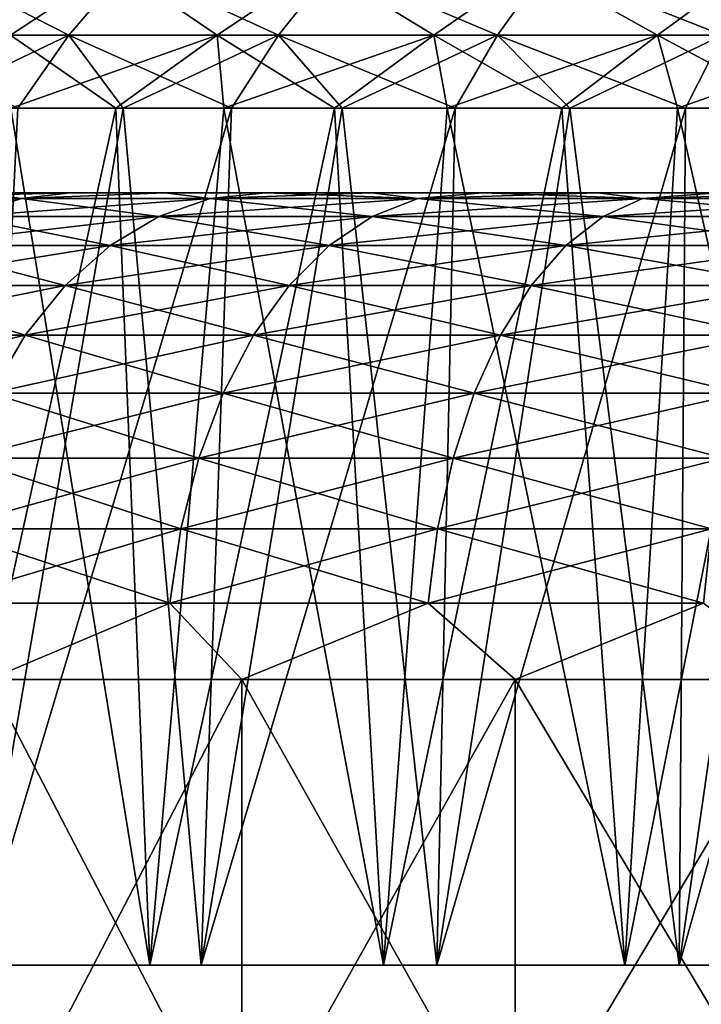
# Model space of a CAD drawing. Header units: millimetres. Extents: x -111 to 111, y -53 to 40.
# Tile 234 of 279: x 10.78 to 12.18, y 34.83 to 36.86. Entities that reach past the tile are written whole.
import ezdxf

# ---------------------------------------------------------------- set-up
doc = ezdxf.new("R2010")
doc.units = ezdxf.units.MM
doc.header["$LTSCALE"] = 52.148148
for name, color, linetype in [('205', 7, 'CONTINUOUS'), ('206', 7, 'CONTINUOUS'), ('207', 7, 'CONTINUOUS'), ('208', 7, 'CONTINUOUS'), ('209', 7, 'CONTINUOUS'), ('89', 7, 'CONTINUOUS'), ('90', 7, 'CONTINUOUS'), ('91', 7, 'CONTINUOUS'), ('92', 7, 'CONTINUOUS')]:
    doc.layers.add(name, color=color, linetype=linetype)

msp = doc.modelspace()

# ---------------------------------------------------------------- linework, layer by layer
at = {"layer": '205', "color": 7, "linetype": 'CONTINUOUS'}
for points in [[(10.7176, 35.5, -4.7561), (11.2382, 35.5, -5.1777), (10.7176, 34.5, -4.7561), (10.7176, 35.5, -4.7561)], [(10.7176, 34.5, -4.7561), (11.2382, 35.5, -5.1777), (11.2382, 34.5, -5.1777), (10.7176, 34.5, -4.7561)], [(11.2382, 35.5, -5.1777), (11.8, 35.5, -5.5426), (11.2382, 34.5, -5.1777), (11.2382, 35.5, -5.1777)], [(11.2382, 34.5, -5.1777), (11.8, 35.5, -5.5426), (11.8, 34.5, -5.5426), (11.2382, 34.5, -5.1777)], [(11.8, 35.5, -5.5426), (12.3969, 35.5, -5.8467), (11.8, 34.5, -5.5426), (11.8, 35.5, -5.5426)], [(11.8, 34.5, -5.5426), (12.3969, 35.5, -5.8467), (12.3969, 34.5, -5.8467), (11.8, 34.5, -5.5426)]]:
    msp.add_3dface(points, dxfattribs=at)
at = {"layer": '206', "color": 7, "linetype": 'CONTINUOUS'}
for points in [[(9.6079, 36.5, -0.2926), (9.6, 36.5), (20.3921, 36.5, -0.2926), (9.6079, 36.5, -0.2926)], [(9.6, 36.5), (20.4, 36.5), (20.3921, 36.5, -0.2926), (9.6, 36.5)], [(9.6079, 36.5, 0.2926), (20.4, 36.5), (9.6, 36.5), (9.6079, 36.5, 0.2926)], [(9.6316, 36.5, 0.5837), (20.3921, 36.5, 0.2926), (9.6079, 36.5, 0.2926), (9.6316, 36.5, 0.5837)], [(9.6316, 36.5, -0.5837), (9.6079, 36.5, -0.2926), (20.3684, 36.5, -0.5837), (9.6316, 36.5, -0.5837)], [(20.3684, 36.5, -0.5837), (9.6079, 36.5, -0.2926), (20.3921, 36.5, -0.2926), (20.3684, 36.5, -0.5837)], [(20.3921, 36.5, 0.2926), (20.4, 36.5), (9.6079, 36.5, 0.2926), (20.3921, 36.5, 0.2926)], [(20.3684, 36.5, 0.5837), (20.3921, 36.5, 0.2926), (9.6316, 36.5, 0.5837), (20.3684, 36.5, 0.5837)], [(9.6711, 36.5, 0.8736), (20.3684, 36.5, 0.5837), (9.6316, 36.5, 0.5837), (9.6711, 36.5, 0.8736)], [(20.3289, 36.5, -0.8736), (9.6316, 36.5, -0.5837), (20.3684, 36.5, -0.5837), (20.3289, 36.5, -0.8736)], [(9.6711, 36.5, -0.8736), (9.6316, 36.5, -0.5837), (20.3289, 36.5, -0.8736), (9.6711, 36.5, -0.8736)], [(20.3289, 36.5, 0.8736), (20.3684, 36.5, 0.5837), (9.6711, 36.5, 0.8736), (20.3289, 36.5, 0.8736)], [(9.7262, 36.5, 1.1608), (20.3289, 36.5, 0.8736), (9.6711, 36.5, 0.8736), (9.7262, 36.5, 1.1608)], [(9.7262, 36.5, -1.1608), (9.6711, 36.5, -0.8736), (20.2738, 36.5, -1.1608), (9.7262, 36.5, -1.1608)], [(20.2738, 36.5, -1.1608), (9.6711, 36.5, -0.8736), (20.3289, 36.5, -0.8736), (20.2738, 36.5, -1.1608)], [(20.2738, 36.5, 1.1608), (20.3289, 36.5, 0.8736), (9.7262, 36.5, 1.1608), (20.2738, 36.5, 1.1608)], [(9.7969, 36.5, 1.4448), (20.2738, 36.5, 1.1608), (9.7262, 36.5, 1.1608), (9.7969, 36.5, 1.4448)], [(9.7969, 36.5, -1.4448), (9.7262, 36.5, -1.1608), (20.2031, 36.5, -1.4448), (9.7969, 36.5, -1.4448)], [(20.2031, 36.5, -1.4448), (9.7262, 36.5, -1.1608), (20.2738, 36.5, -1.1608), (20.2031, 36.5, -1.4448)], [(20.2031, 36.5, 1.4448), (20.2738, 36.5, 1.1608), (9.7969, 36.5, 1.4448), (20.2031, 36.5, 1.4448)], [(9.8827, 36.5, 1.7243), (20.2031, 36.5, 1.4448), (9.7969, 36.5, 1.4448), (9.8827, 36.5, 1.7243)], [(20.1173, 36.5, -1.7243), (9.7969, 36.5, -1.4448), (20.2031, 36.5, -1.4448), (20.1173, 36.5, -1.7243)], [(9.8827, 36.5, -1.7243), (9.7969, 36.5, -1.4448), (20.1173, 36.5, -1.7243), (9.8827, 36.5, -1.7243)], [(9.9837, 36.5, 1.999), (20.1173, 36.5, 1.7243), (9.8827, 36.5, 1.7243), (9.9837, 36.5, 1.999)], [(20.1173, 36.5, 1.7243), (20.2031, 36.5, 1.4448), (9.8827, 36.5, 1.7243), (20.1173, 36.5, 1.7243)], [(9.9837, 36.5, -1.999), (9.8827, 36.5, -1.7243), (20.0163, 36.5, -1.999), (9.9837, 36.5, -1.999)], [(20.0163, 36.5, -1.999), (9.8827, 36.5, -1.7243), (20.1173, 36.5, -1.7243), (20.0163, 36.5, -1.999)], [(19.9008, 36.5, -2.2676), (9.9837, 36.5, -1.999), (20.0163, 36.5, -1.999), (19.9008, 36.5, -2.2676)], [(10.0992, 36.5, 2.2676), (20.0163, 36.5, 1.999), (9.9837, 36.5, 1.999), (10.0992, 36.5, 2.2676)], [(20.0163, 36.5, 1.999), (20.1173, 36.5, 1.7243), (9.9837, 36.5, 1.999), (20.0163, 36.5, 1.999)], [(10.0992, 36.5, -2.2676), (9.9837, 36.5, -1.999), (19.9008, 36.5, -2.2676), (10.0992, 36.5, -2.2676)], [(10.2293, 36.5, -2.5298), (10.0992, 36.5, -2.2676), (19.7707, 36.5, -2.5298), (10.2293, 36.5, -2.5298)], [(10.2293, 36.5, 2.5298), (19.9008, 36.5, 2.2676), (10.0992, 36.5, 2.2676), (10.2293, 36.5, 2.5298)], [(19.9008, 36.5, 2.2676), (20.0163, 36.5, 1.999), (10.0992, 36.5, 2.2676), (19.9008, 36.5, 2.2676)], [(19.7707, 36.5, -2.5298), (10.0992, 36.5, -2.2676), (19.9008, 36.5, -2.2676), (19.7707, 36.5, -2.5298)], [(10.3732, 36.5, 2.7843), (19.7707, 36.5, 2.5298), (10.2293, 36.5, 2.5298), (10.3732, 36.5, 2.7843)], [(19.7707, 36.5, 2.5298), (19.9008, 36.5, 2.2676), (10.2293, 36.5, 2.5298), (19.7707, 36.5, 2.5298)], [(10.3732, 36.5, -2.7843), (10.2293, 36.5, -2.5298), (19.6268, 36.5, -2.7843), (10.3732, 36.5, -2.7843)], [(19.6268, 36.5, -2.7843), (10.2293, 36.5, -2.5298), (19.7707, 36.5, -2.5298), (19.6268, 36.5, -2.7843)], [(19.4692, 36.5, -3.0309), (10.3732, 36.5, -2.7843), (19.6268, 36.5, -2.7843), (19.4692, 36.5, -3.0309)], [(19.6268, 36.5, 2.7843), (19.7707, 36.5, 2.5298), (10.3732, 36.5, 2.7843), (19.6268, 36.5, 2.7843)], [(10.5308, 36.5, 3.0309), (19.6268, 36.5, 2.7843), (10.3732, 36.5, 2.7843), (10.5308, 36.5, 3.0309)], [(10.5308, 36.5, -3.0309), (10.3732, 36.5, -2.7843), (19.4692, 36.5, -3.0309), (10.5308, 36.5, -3.0309)], [(10.7014, 36.5, -3.2683), (10.5308, 36.5, -3.0309), (19.2986, 36.5, -3.2683), (10.7014, 36.5, -3.2683)], [(19.2986, 36.5, -3.2683), (10.5308, 36.5, -3.0309), (19.4692, 36.5, -3.0309), (19.2986, 36.5, -3.2683)], [(19.4692, 36.5, 3.0309), (19.6268, 36.5, 2.7843), (10.5308, 36.5, 3.0309), (19.4692, 36.5, 3.0309)], [(10.7014, 36.5, 3.2683), (19.4692, 36.5, 3.0309), (10.5308, 36.5, 3.0309), (10.7014, 36.5, 3.2683)], [(19.1152, 36.5, -3.4964), (10.7014, 36.5, -3.2683), (19.2986, 36.5, -3.2683), (19.1152, 36.5, -3.4964)], [(10.8848, 36.5, -3.4964), (10.7014, 36.5, -3.2683), (19.1152, 36.5, -3.4964), (10.8848, 36.5, -3.4964)], [(10.8848, 36.5, 3.4964), (19.2986, 36.5, 3.2683), (10.7014, 36.5, 3.2683), (10.8848, 36.5, 3.4964)], [(19.2986, 36.5, 3.2683), (19.4692, 36.5, 3.0309), (10.7014, 36.5, 3.2683), (19.2986, 36.5, 3.2683)], [(11.08, 36.5, -3.7139), (10.8848, 36.5, -3.4964), (18.92, 36.5, -3.7139), (11.08, 36.5, -3.7139)], [(18.92, 36.5, -3.7139), (10.8848, 36.5, -3.4964), (19.1152, 36.5, -3.4964), (18.92, 36.5, -3.7139)], [(11.08, 36.5, 3.7139), (19.1152, 36.5, 3.4964), (10.8848, 36.5, 3.4964), (11.08, 36.5, 3.7139)], [(19.1152, 36.5, 3.4964), (19.2986, 36.5, 3.2683), (10.8848, 36.5, 3.4964), (19.1152, 36.5, 3.4964)], [(11.2869, 36.5, 3.9208), (18.92, 36.5, 3.7139), (11.08, 36.5, 3.7139), (11.2869, 36.5, 3.9208)], [(11.2869, 36.5, -3.9208), (11.08, 36.5, -3.7139), (18.7131, 36.5, -3.9208), (11.2869, 36.5, -3.9208)], [(18.92, 36.5, 3.7139), (19.1152, 36.5, 3.4964), (11.08, 36.5, 3.7139), (18.92, 36.5, 3.7139)], [(18.7131, 36.5, -3.9208), (11.08, 36.5, -3.7139), (18.92, 36.5, -3.7139), (18.7131, 36.5, -3.9208)], [(11.5045, 36.5, 4.116), (18.7131, 36.5, 3.9208), (11.2869, 36.5, 3.9208), (11.5045, 36.5, 4.116)], [(18.7131, 36.5, 3.9208), (18.92, 36.5, 3.7139), (11.2869, 36.5, 3.9208), (18.7131, 36.5, 3.9208)], [(11.5045, 36.5, -4.116), (11.2869, 36.5, -3.9208), (18.4955, 36.5, -4.116), (11.5045, 36.5, -4.116)], [(18.4955, 36.5, -4.116), (11.2869, 36.5, -3.9208), (18.7131, 36.5, -3.9208), (18.4955, 36.5, -4.116)], [(18.4955, 36.5, 4.116), (18.7131, 36.5, 3.9208), (11.5045, 36.5, 4.116), (18.4955, 36.5, 4.116)], [(11.7326, 36.5, 4.2993), (18.4955, 36.5, 4.116), (11.5045, 36.5, 4.116), (11.7326, 36.5, 4.2993)], [(18.2674, 36.5, -4.2993), (11.5045, 36.5, -4.116), (18.4955, 36.5, -4.116), (18.2674, 36.5, -4.2993)], [(11.7326, 36.5, -4.2993), (11.5045, 36.5, -4.116), (18.2674, 36.5, -4.2993), (11.7326, 36.5, -4.2993)], [(18.2674, 36.5, 4.2993), (18.4955, 36.5, 4.116), (11.7326, 36.5, 4.2993), (18.2674, 36.5, 4.2993)], [(11.9699, 36.5, -4.4697), (11.7326, 36.5, -4.2993), (18.0301, 36.5, -4.4697), (11.9699, 36.5, -4.4697)], [(18.0301, 36.5, -4.4697), (11.7326, 36.5, -4.2993), (18.2674, 36.5, -4.2993), (18.0301, 36.5, -4.4697)], [(11.9699, 36.5, 4.4697), (18.2674, 36.5, 4.2993), (11.7326, 36.5, 4.2993), (11.9699, 36.5, 4.4697)], [(18.0301, 36.5, 4.4697), (18.2674, 36.5, 4.2993), (11.9699, 36.5, 4.4697), (18.0301, 36.5, 4.4697)], [(12.2165, 36.5, -4.6273), (11.9699, 36.5, -4.4697), (17.7835, 36.5, -4.6273), (12.2165, 36.5, -4.6273)], [(17.7835, 36.5, -4.6273), (11.9699, 36.5, -4.4697), (18.0301, 36.5, -4.4697), (17.7835, 36.5, -4.6273)], [(12.2165, 36.5, 4.6273), (18.0301, 36.5, 4.4697), (11.9699, 36.5, 4.4697), (12.2165, 36.5, 4.6273)]]:
    msp.add_3dface(points, dxfattribs=at)
at = {"layer": '207', "color": 7, "linetype": 'CONTINUOUS'}
for points in [[(11.2382, 35.5, 5.1777), (10.7176, 35.5, 4.7561), (11.2382, 34.5, 5.1777), (11.2382, 35.5, 5.1777)], [(11.2382, 34.5, 5.1777), (10.7176, 35.5, 4.7561), (10.7176, 34.5, 4.7561), (11.2382, 34.5, 5.1777)], [(11.8, 34.5, 5.5426), (11.2382, 35.5, 5.1777), (11.2382, 34.5, 5.1777), (11.8, 34.5, 5.5426)], [(11.8, 35.5, 5.5426), (11.2382, 35.5, 5.1777), (11.8, 34.5, 5.5426), (11.8, 35.5, 5.5426)], [(12.3969, 34.5, 5.8467), (11.8, 35.5, 5.5426), (11.8, 34.5, 5.5426), (12.3969, 34.5, 5.8467)], [(12.3969, 35.5, 5.8467), (11.8, 35.5, 5.5426), (12.3969, 34.5, 5.8467), (12.3969, 35.5, 5.8467)]]:
    msp.add_3dface(points, dxfattribs=at)
at = {"layer": '208', "color": 7, "linetype": 'CONTINUOUS'}
for points in [[(10.785, 36.4879, 3.6185), (10.7014, 36.5, 3.2683), (10.4405, 36.4879, 3.1735), (10.785, 36.4879, 3.6185)], [(10.8848, 36.5, 3.4964), (10.7014, 36.5, 3.2683), (10.785, 36.4879, 3.6185), (10.8848, 36.5, 3.4964)], [(11.08, 36.5, 3.7139), (10.8848, 36.5, 3.4964), (10.785, 36.4879, 3.6185), (11.08, 36.5, 3.7139)], [(11.1727, 36.4879, 4.0264), (11.08, 36.5, 3.7139), (10.785, 36.4879, 3.6185), (11.1727, 36.4879, 4.0264)], [(11.2869, 36.5, 3.9208), (11.08, 36.5, 3.7139), (11.1727, 36.4879, 4.0264), (11.2869, 36.5, 3.9208)], [(11.5996, 36.4879, 4.3929), (11.2869, 36.5, 3.9208), (11.1727, 36.4879, 4.0264), (11.5996, 36.4879, 4.3929)], [(11.5045, 36.5, 4.116), (11.2869, 36.5, 3.9208), (11.5996, 36.4879, 4.3929), (11.5045, 36.5, 4.116)], [(11.7326, 36.5, 4.2993), (11.5045, 36.5, 4.116), (11.5996, 36.4879, 4.3929), (11.7326, 36.5, 4.2993)], [(12.0615, 36.4879, 4.7144), (11.7326, 36.5, 4.2993), (11.5996, 36.4879, 4.3929), (12.0615, 36.4879, 4.7144)], [(11.9699, 36.5, 4.4697), (11.7326, 36.5, 4.2993), (12.0615, 36.4879, 4.7144), (11.9699, 36.5, 4.4697)], [(12.2165, 36.5, 4.6273), (11.9699, 36.5, 4.4697), (12.0615, 36.4879, 4.7144), (12.2165, 36.5, 4.6273)], [(12.5535, 36.4879, 4.9875), (12.2165, 36.5, 4.6273), (12.0615, 36.4879, 4.7144), (12.5535, 36.4879, 4.9875)], [(10.785, 36.4879, 3.6185), (10.4405, 36.4879, 3.1735), (10.669, 36.4514, 3.718), (10.785, 36.4879, 3.6185)], [(11.0674, 36.4514, 4.1371), (10.785, 36.4879, 3.6185), (10.669, 36.4514, 3.718), (11.0674, 36.4514, 4.1371)], [(11.1727, 36.4879, 4.0264), (10.785, 36.4879, 3.6185), (11.0674, 36.4514, 4.1371), (11.1727, 36.4879, 4.0264)], [(11.5061, 36.4514, 4.5137), (11.1727, 36.4879, 4.0264), (11.0674, 36.4514, 4.1371), (11.5061, 36.4514, 4.5137)], [(11.5996, 36.4879, 4.3929), (11.1727, 36.4879, 4.0264), (11.5061, 36.4514, 4.5137), (11.5996, 36.4879, 4.3929)], [(11.9807, 36.4514, 4.844), (11.5996, 36.4879, 4.3929), (11.5061, 36.4514, 4.5137), (11.9807, 36.4514, 4.844)], [(12.0615, 36.4879, 4.7144), (11.5996, 36.4879, 4.3929), (11.9807, 36.4514, 4.844), (12.0615, 36.4879, 4.7144)], [(12.4862, 36.4514, 5.1246), (12.0615, 36.4879, 4.7144), (11.9807, 36.4514, 4.844), (12.4862, 36.4514, 5.1246)], [(12.5535, 36.4879, 4.9875), (12.0615, 36.4879, 4.7144), (12.4862, 36.4514, 5.1246), (12.5535, 36.4879, 4.9875)], [(10.9674, 36.3914, 4.2423), (10.669, 36.4514, 3.718), (10.5589, 36.3914, 3.8126), (10.9674, 36.3914, 4.2423)], [(11.0674, 36.4514, 4.1371), (10.669, 36.4514, 3.718), (10.9674, 36.3914, 4.2423), (11.0674, 36.4514, 4.1371)], [(11.4173, 36.3914, 4.6285), (11.0674, 36.4514, 4.1371), (10.9674, 36.3914, 4.2423), (11.4173, 36.3914, 4.6285)], [(11.5061, 36.4514, 4.5137), (11.0674, 36.4514, 4.1371), (11.4173, 36.3914, 4.6285), (11.5061, 36.4514, 4.5137)], [(11.9039, 36.3914, 4.9672), (11.5061, 36.4514, 4.5137), (11.4173, 36.3914, 4.6285), (11.9039, 36.3914, 4.9672)], [(11.9807, 36.4514, 4.844), (11.5061, 36.4514, 4.5137), (11.9039, 36.3914, 4.9672), (11.9807, 36.4514, 4.844)], [(12.4223, 36.3914, 5.255), (11.9807, 36.4514, 4.844), (11.9039, 36.3914, 4.9672), (12.4223, 36.3914, 5.255)], [(12.4862, 36.4514, 5.1246), (11.9807, 36.4514, 4.844), (12.4223, 36.3914, 5.255), (12.4862, 36.4514, 5.1246)], [(10.8751, 36.3095, 4.3394), (10.5589, 36.3914, 3.8126), (10.4572, 36.3095, 3.8999), (10.8751, 36.3095, 4.3394)], [(10.9674, 36.3914, 4.2423), (10.5589, 36.3914, 3.8126), (10.8751, 36.3095, 4.3394), (10.9674, 36.3914, 4.2423)], [(11.3352, 36.3095, 4.7345), (10.9674, 36.3914, 4.2423), (10.8751, 36.3095, 4.3394), (11.3352, 36.3095, 4.7345)], [(11.4173, 36.3914, 4.6285), (10.9674, 36.3914, 4.2423), (11.3352, 36.3095, 4.7345), (11.4173, 36.3914, 4.6285)], [(11.833, 36.3095, 5.081), (11.4173, 36.3914, 4.6285), (11.3352, 36.3095, 4.7345), (11.833, 36.3095, 5.081)], [(11.9039, 36.3914, 4.9672), (11.4173, 36.3914, 4.6285), (11.833, 36.3095, 5.081), (11.9039, 36.3914, 4.9672)], [(12.3633, 36.3095, 5.3753), (11.9039, 36.3914, 4.9672), (11.833, 36.3095, 5.081), (12.3633, 36.3095, 5.3753)], [(12.4223, 36.3914, 5.255), (11.9039, 36.3914, 4.9672), (12.3633, 36.3095, 5.3753), (12.4223, 36.3914, 5.255)], [(10.7927, 36.2076, 4.4261), (10.4572, 36.3095, 3.8999), (10.3665, 36.2076, 3.9777), (10.7927, 36.2076, 4.4261)], [(10.8751, 36.3095, 4.3394), (10.4572, 36.3095, 3.8999), (10.7927, 36.2076, 4.4261), (10.8751, 36.3095, 4.3394)], [(11.2621, 36.2076, 4.829), (10.8751, 36.3095, 4.3394), (10.7927, 36.2076, 4.4261), (11.2621, 36.2076, 4.829)], [(11.3352, 36.3095, 4.7345), (10.8751, 36.3095, 4.3394), (11.2621, 36.2076, 4.829), (11.3352, 36.3095, 4.7345)], [(11.7698, 36.2076, 5.1824), (11.3352, 36.3095, 4.7345), (11.2621, 36.2076, 4.829), (11.7698, 36.2076, 5.1824)], [(11.833, 36.3095, 5.081), (11.3352, 36.3095, 4.7345), (11.7698, 36.2076, 5.1824), (11.833, 36.3095, 5.081)], [(12.3107, 36.2076, 5.4826), (11.833, 36.3095, 5.081), (11.7698, 36.2076, 5.1824), (12.3107, 36.2076, 5.4826)], [(12.3633, 36.3095, 5.3753), (11.833, 36.3095, 5.081), (12.3107, 36.2076, 5.4826), (12.3633, 36.3095, 5.3753)], [(10.7927, 36.2076, 4.4261), (10.3665, 36.2076, 3.9777), (10.7224, 36.0882, 4.5), (10.7927, 36.2076, 4.4261)], [(11.1996, 36.0882, 4.9097), (10.7927, 36.2076, 4.4261), (10.7224, 36.0882, 4.5), (11.1996, 36.0882, 4.9097)], [(11.2621, 36.2076, 4.829), (10.7927, 36.2076, 4.4261), (11.1996, 36.0882, 4.9097), (11.2621, 36.2076, 4.829)], [(11.7158, 36.0882, 5.269), (11.2621, 36.2076, 4.829), (11.1996, 36.0882, 4.9097), (11.7158, 36.0882, 5.269)], [(11.7698, 36.2076, 5.1824), (11.2621, 36.2076, 4.829), (11.7158, 36.0882, 5.269), (11.7698, 36.2076, 5.1824)], [(12.2657, 36.0882, 5.5742), (11.7698, 36.2076, 5.1824), (11.7158, 36.0882, 5.269), (12.2657, 36.0882, 5.5742)], [(12.3107, 36.2076, 5.4826), (11.7698, 36.2076, 5.1824), (12.2657, 36.0882, 5.5742), (12.3107, 36.2076, 5.4826)], [(11.1493, 35.9543, 4.9747), (10.7224, 36.0882, 4.5), (10.6658, 35.9543, 4.5596), (11.1493, 35.9543, 4.9747)], [(11.1996, 36.0882, 4.9097), (10.7224, 36.0882, 4.5), (11.1493, 35.9543, 4.9747), (11.1996, 36.0882, 4.9097)], [(11.6724, 35.9543, 5.3387), (11.1996, 36.0882, 4.9097), (11.1493, 35.9543, 4.9747), (11.6724, 35.9543, 5.3387)], [(11.7158, 36.0882, 5.269), (11.1996, 36.0882, 4.9097), (11.6724, 35.9543, 5.3387), (11.7158, 36.0882, 5.269)], [(12.2295, 35.9543, 5.648), (11.7158, 36.0882, 5.269), (11.6724, 35.9543, 5.3387), (12.2295, 35.9543, 5.648)], [(12.2657, 36.0882, 5.5742), (11.7158, 36.0882, 5.269), (12.2295, 35.9543, 5.648), (12.2657, 36.0882, 5.5742)], [(11.1125, 35.8092, 5.0222), (10.6658, 35.9543, 4.5596), (10.6244, 35.8092, 4.6032), (11.1125, 35.8092, 5.0222)], [(11.1493, 35.9543, 4.9747), (10.6658, 35.9543, 4.5596), (11.1125, 35.8092, 5.0222), (11.1493, 35.9543, 4.9747)], [(11.6405, 35.8092, 5.3897), (11.1493, 35.9543, 4.9747), (11.1125, 35.8092, 5.0222), (11.6405, 35.8092, 5.3897)], [(11.6724, 35.9543, 5.3387), (11.1493, 35.9543, 4.9747), (11.6405, 35.8092, 5.3897), (11.6724, 35.9543, 5.3387)], [(12.2031, 35.8092, 5.702), (11.6724, 35.9543, 5.3387), (11.6405, 35.8092, 5.3897), (12.2031, 35.8092, 5.702)], [(12.2295, 35.9543, 5.648), (11.6724, 35.9543, 5.3387), (12.2031, 35.8092, 5.702), (12.2295, 35.9543, 5.648)], [(11.0901, 35.6564, 5.0512), (10.6244, 35.8092, 4.6032), (10.5991, 35.6564, 4.6298), (11.0901, 35.6564, 5.0512)], [(11.1125, 35.8092, 5.0222), (10.6244, 35.8092, 4.6032), (11.0901, 35.6564, 5.0512), (11.1125, 35.8092, 5.0222)], [(11.6211, 35.6564, 5.4209), (11.1125, 35.8092, 5.0222), (11.0901, 35.6564, 5.0512), (11.6211, 35.6564, 5.4209)], [(11.6405, 35.8092, 5.3897), (11.1125, 35.8092, 5.0222), (11.6211, 35.6564, 5.4209), (11.6405, 35.8092, 5.3897)], [(12.1869, 35.6564, 5.7349), (11.6405, 35.8092, 5.3897), (11.6211, 35.6564, 5.4209), (12.1869, 35.6564, 5.7349)], [(12.2031, 35.8092, 5.702), (11.6405, 35.8092, 5.3897), (12.1869, 35.6564, 5.7349), (12.2031, 35.8092, 5.702)], [(10.7176, 35.5, 4.7561), (11.0901, 35.6564, 5.0512), (10.5991, 35.6564, 4.6298), (10.7176, 35.5, 4.7561)], [(10.7176, 35.5, 4.7561), (11.2382, 35.5, 5.1777), (11.0901, 35.6564, 5.0512), (10.7176, 35.5, 4.7561)], [(11.2382, 35.5, 5.1777), (11.6211, 35.6564, 5.4209), (11.0901, 35.6564, 5.0512), (11.2382, 35.5, 5.1777)], [(11.2382, 35.5, 5.1777), (11.8, 35.5, 5.5426), (11.6211, 35.6564, 5.4209), (11.2382, 35.5, 5.1777)], [(11.8, 35.5, 5.5426), (12.1869, 35.6564, 5.7349), (11.6211, 35.6564, 5.4209), (11.8, 35.5, 5.5426)], [(11.8, 35.5, 5.5426), (12.3969, 35.5, 5.8467), (12.1869, 35.6564, 5.7349), (11.8, 35.5, 5.5426)]]:
    msp.add_3dface(points, dxfattribs=at)
at = {"layer": '209', "color": 7, "linetype": 'CONTINUOUS'}
for points in [[(10.4405, 36.4879, -3.1735), (10.8848, 36.5, -3.4964), (10.785, 36.4879, -3.6185), (10.4405, 36.4879, -3.1735)], [(10.7014, 36.5, -3.2683), (10.8848, 36.5, -3.4964), (10.4405, 36.4879, -3.1735), (10.7014, 36.5, -3.2683)], [(10.785, 36.4879, -3.6185), (11.08, 36.5, -3.7139), (11.1727, 36.4879, -4.0264), (10.785, 36.4879, -3.6185)], [(10.8848, 36.5, -3.4964), (11.08, 36.5, -3.7139), (10.785, 36.4879, -3.6185), (10.8848, 36.5, -3.4964)], [(11.08, 36.5, -3.7139), (11.2869, 36.5, -3.9208), (11.1727, 36.4879, -4.0264), (11.08, 36.5, -3.7139)], [(11.2869, 36.5, -3.9208), (11.5045, 36.5, -4.116), (11.1727, 36.4879, -4.0264), (11.2869, 36.5, -3.9208)], [(11.1727, 36.4879, -4.0264), (11.5045, 36.5, -4.116), (11.5996, 36.4879, -4.3929), (11.1727, 36.4879, -4.0264)], [(11.5045, 36.5, -4.116), (11.7326, 36.5, -4.2993), (11.5996, 36.4879, -4.3929), (11.5045, 36.5, -4.116)], [(11.7326, 36.5, -4.2993), (11.9699, 36.5, -4.4697), (11.5996, 36.4879, -4.3929), (11.7326, 36.5, -4.2993)], [(11.5996, 36.4879, -4.3929), (11.9699, 36.5, -4.4697), (12.0615, 36.4879, -4.7144), (11.5996, 36.4879, -4.3929)], [(11.9699, 36.5, -4.4697), (12.2165, 36.5, -4.6273), (12.0615, 36.4879, -4.7144), (11.9699, 36.5, -4.4697)], [(12.2165, 36.5, -4.6273), (12.4709, 36.5, -4.7711), (12.0615, 36.4879, -4.7144), (12.2165, 36.5, -4.6273)], [(12.0615, 36.4879, -4.7144), (12.4709, 36.5, -4.7711), (12.5535, 36.4879, -4.9875), (12.0615, 36.4879, -4.7144)], [(10.3151, 36.4514, -3.2608), (10.785, 36.4879, -3.6185), (10.669, 36.4514, -3.718), (10.3151, 36.4514, -3.2608)], [(10.4405, 36.4879, -3.1735), (10.785, 36.4879, -3.6185), (10.3151, 36.4514, -3.2608), (10.4405, 36.4879, -3.1735)], [(10.785, 36.4879, -3.6185), (11.1727, 36.4879, -4.0264), (10.669, 36.4514, -3.718), (10.785, 36.4879, -3.6185)], [(10.669, 36.4514, -3.718), (11.1727, 36.4879, -4.0264), (11.0674, 36.4514, -4.1371), (10.669, 36.4514, -3.718)], [(11.1727, 36.4879, -4.0264), (11.5996, 36.4879, -4.3929), (11.0674, 36.4514, -4.1371), (11.1727, 36.4879, -4.0264)], [(11.0674, 36.4514, -4.1371), (11.5996, 36.4879, -4.3929), (11.5061, 36.4514, -4.5137), (11.0674, 36.4514, -4.1371)], [(11.5996, 36.4879, -4.3929), (12.0615, 36.4879, -4.7144), (11.5061, 36.4514, -4.5137), (11.5996, 36.4879, -4.3929)], [(11.5061, 36.4514, -4.5137), (12.0615, 36.4879, -4.7144), (11.9807, 36.4514, -4.844), (11.5061, 36.4514, -4.5137)], [(12.0615, 36.4879, -4.7144), (12.5535, 36.4879, -4.9875), (11.9807, 36.4514, -4.844), (12.0615, 36.4879, -4.7144)], [(11.9807, 36.4514, -4.844), (12.5535, 36.4879, -4.9875), (12.4862, 36.4514, -5.1246), (11.9807, 36.4514, -4.844)], [(10.5589, 36.3914, -3.8126), (11.0674, 36.4514, -4.1371), (10.9674, 36.3914, -4.2423), (10.5589, 36.3914, -3.8126)], [(10.669, 36.4514, -3.718), (11.0674, 36.4514, -4.1371), (10.5589, 36.3914, -3.8126), (10.669, 36.4514, -3.718)], [(10.9674, 36.3914, -4.2423), (11.5061, 36.4514, -4.5137), (11.4173, 36.3914, -4.6285), (10.9674, 36.3914, -4.2423)], [(11.0674, 36.4514, -4.1371), (11.5061, 36.4514, -4.5137), (10.9674, 36.3914, -4.2423), (11.0674, 36.4514, -4.1371)], [(11.5061, 36.4514, -4.5137), (11.9807, 36.4514, -4.844), (11.4173, 36.3914, -4.6285), (11.5061, 36.4514, -4.5137)], [(11.4173, 36.3914, -4.6285), (11.9807, 36.4514, -4.844), (11.9039, 36.3914, -4.9672), (11.4173, 36.3914, -4.6285)], [(11.9039, 36.3914, -4.9672), (12.4862, 36.4514, -5.1246), (12.4223, 36.3914, -5.255), (11.9039, 36.3914, -4.9672)], [(11.9807, 36.4514, -4.844), (12.4862, 36.4514, -5.1246), (11.9039, 36.3914, -4.9672), (11.9807, 36.4514, -4.844)], [(10.5589, 36.3914, -3.8126), (10.9674, 36.3914, -4.2423), (10.4572, 36.3095, -3.8999), (10.5589, 36.3914, -3.8126)], [(10.4572, 36.3095, -3.8999), (10.9674, 36.3914, -4.2423), (10.8751, 36.3095, -4.3394), (10.4572, 36.3095, -3.8999)], [(10.9674, 36.3914, -4.2423), (11.4173, 36.3914, -4.6285), (10.8751, 36.3095, -4.3394), (10.9674, 36.3914, -4.2423)], [(10.8751, 36.3095, -4.3394), (11.4173, 36.3914, -4.6285), (11.3352, 36.3095, -4.7345), (10.8751, 36.3095, -4.3394)], [(11.4173, 36.3914, -4.6285), (11.9039, 36.3914, -4.9672), (11.3352, 36.3095, -4.7345), (11.4173, 36.3914, -4.6285)], [(11.3352, 36.3095, -4.7345), (11.9039, 36.3914, -4.9672), (11.833, 36.3095, -5.081), (11.3352, 36.3095, -4.7345)], [(11.833, 36.3095, -5.081), (12.4223, 36.3914, -5.255), (12.3633, 36.3095, -5.3753), (11.833, 36.3095, -5.081)], [(11.9039, 36.3914, -4.9672), (12.4223, 36.3914, -5.255), (11.833, 36.3095, -5.081), (11.9039, 36.3914, -4.9672)], [(10.3665, 36.2076, -3.9777), (10.8751, 36.3095, -4.3394), (10.7927, 36.2076, -4.4261), (10.3665, 36.2076, -3.9777)], [(10.4572, 36.3095, -3.8999), (10.8751, 36.3095, -4.3394), (10.3665, 36.2076, -3.9777), (10.4572, 36.3095, -3.8999)], [(10.7927, 36.2076, -4.4261), (11.3352, 36.3095, -4.7345), (11.2621, 36.2076, -4.829), (10.7927, 36.2076, -4.4261)], [(10.8751, 36.3095, -4.3394), (11.3352, 36.3095, -4.7345), (10.7927, 36.2076, -4.4261), (10.8751, 36.3095, -4.3394)], [(11.2621, 36.2076, -4.829), (11.833, 36.3095, -5.081), (11.7698, 36.2076, -5.1824), (11.2621, 36.2076, -4.829)], [(11.3352, 36.3095, -4.7345), (11.833, 36.3095, -5.081), (11.2621, 36.2076, -4.829), (11.3352, 36.3095, -4.7345)], [(11.7698, 36.2076, -5.1824), (12.3633, 36.3095, -5.3753), (12.3107, 36.2076, -5.4826), (11.7698, 36.2076, -5.1824)], [(11.833, 36.3095, -5.081), (12.3633, 36.3095, -5.3753), (11.7698, 36.2076, -5.1824), (11.833, 36.3095, -5.081)], [(10.2891, 36.0882, -4.0442), (10.7927, 36.2076, -4.4261), (10.7224, 36.0882, -4.5), (10.2891, 36.0882, -4.0442)], [(10.3665, 36.2076, -3.9777), (10.7927, 36.2076, -4.4261), (10.2891, 36.0882, -4.0442), (10.3665, 36.2076, -3.9777)], [(10.7224, 36.0882, -4.5), (11.2621, 36.2076, -4.829), (11.1996, 36.0882, -4.9097), (10.7224, 36.0882, -4.5)], [(10.7927, 36.2076, -4.4261), (11.2621, 36.2076, -4.829), (10.7224, 36.0882, -4.5), (10.7927, 36.2076, -4.4261)], [(11.2621, 36.2076, -4.829), (11.7698, 36.2076, -5.1824), (11.1996, 36.0882, -4.9097), (11.2621, 36.2076, -4.829)], [(11.1996, 36.0882, -4.9097), (11.7698, 36.2076, -5.1824), (11.7158, 36.0882, -5.269), (11.1996, 36.0882, -4.9097)], [(11.7698, 36.2076, -5.1824), (12.3107, 36.2076, -5.4826), (11.7158, 36.0882, -5.269), (11.7698, 36.2076, -5.1824)], [(11.7158, 36.0882, -5.269), (12.3107, 36.2076, -5.4826), (12.2657, 36.0882, -5.5742), (11.7158, 36.0882, -5.269)], [(10.6658, 35.9543, -4.5596), (11.1996, 36.0882, -4.9097), (11.1493, 35.9543, -4.9747), (10.6658, 35.9543, -4.5596)], [(10.7224, 36.0882, -4.5), (11.1996, 36.0882, -4.9097), (10.6658, 35.9543, -4.5596), (10.7224, 36.0882, -4.5)], [(11.1493, 35.9543, -4.9747), (11.7158, 36.0882, -5.269), (11.6724, 35.9543, -5.3387), (11.1493, 35.9543, -4.9747)], [(11.1996, 36.0882, -4.9097), (11.7158, 36.0882, -5.269), (11.1493, 35.9543, -4.9747), (11.1996, 36.0882, -4.9097)], [(11.6724, 35.9543, -5.3387), (12.2657, 36.0882, -5.5742), (12.2295, 35.9543, -5.648), (11.6724, 35.9543, -5.3387)], [(11.7158, 36.0882, -5.269), (12.2657, 36.0882, -5.5742), (11.6724, 35.9543, -5.3387), (11.7158, 36.0882, -5.269)], [(10.6244, 35.8092, -4.6032), (11.1493, 35.9543, -4.9747), (11.1125, 35.8092, -5.0222), (10.6244, 35.8092, -4.6032)], [(10.6658, 35.9543, -4.5596), (11.1493, 35.9543, -4.9747), (10.6244, 35.8092, -4.6032), (10.6658, 35.9543, -4.5596)], [(11.1125, 35.8092, -5.0222), (11.6724, 35.9543, -5.3387), (11.6405, 35.8092, -5.3897), (11.1125, 35.8092, -5.0222)], [(11.1493, 35.9543, -4.9747), (11.6724, 35.9543, -5.3387), (11.1125, 35.8092, -5.0222), (11.1493, 35.9543, -4.9747)], [(11.6405, 35.8092, -5.3897), (12.2295, 35.9543, -5.648), (12.2031, 35.8092, -5.702), (11.6405, 35.8092, -5.3897)], [(11.6724, 35.9543, -5.3387), (12.2295, 35.9543, -5.648), (11.6405, 35.8092, -5.3897), (11.6724, 35.9543, -5.3387)], [(10.5991, 35.6564, -4.6298), (11.1125, 35.8092, -5.0222), (11.0901, 35.6564, -5.0512), (10.5991, 35.6564, -4.6298)], [(10.6244, 35.8092, -4.6032), (11.1125, 35.8092, -5.0222), (10.5991, 35.6564, -4.6298), (10.6244, 35.8092, -4.6032)], [(11.0901, 35.6564, -5.0512), (11.6405, 35.8092, -5.3897), (11.6211, 35.6564, -5.4209), (11.0901, 35.6564, -5.0512)], [(11.1125, 35.8092, -5.0222), (11.6405, 35.8092, -5.3897), (11.0901, 35.6564, -5.0512), (11.1125, 35.8092, -5.0222)], [(11.6405, 35.8092, -5.3897), (12.2031, 35.8092, -5.702), (11.6211, 35.6564, -5.4209), (11.6405, 35.8092, -5.3897)], [(11.6211, 35.6564, -5.4209), (12.2031, 35.8092, -5.702), (12.1869, 35.6564, -5.7349), (11.6211, 35.6564, -5.4209)], [(10.7176, 35.5, -4.7561), (10.5991, 35.6564, -4.6298), (11.0901, 35.6564, -5.0512), (10.7176, 35.5, -4.7561)], [(11.2382, 35.5, -5.1777), (10.7176, 35.5, -4.7561), (11.0901, 35.6564, -5.0512), (11.2382, 35.5, -5.1777)], [(11.2382, 35.5, -5.1777), (11.0901, 35.6564, -5.0512), (11.6211, 35.6564, -5.4209), (11.2382, 35.5, -5.1777)], [(11.8, 35.5, -5.5426), (11.2382, 35.5, -5.1777), (11.6211, 35.6564, -5.4209), (11.8, 35.5, -5.5426)], [(11.8, 35.5, -5.5426), (11.6211, 35.6564, -5.4209), (12.1869, 35.6564, -5.7349), (11.8, 35.5, -5.5426)], [(12.3969, 35.5, -5.8467), (11.8, 35.5, -5.5426), (12.1869, 35.6564, -5.7349), (12.3969, 35.5, -5.8467)]]:
    msp.add_3dface(points, dxfattribs=at)
at = {"layer": '89', "linetype": 'CONTINUOUS'}
for points in [[(10.5901, 34.9132, -8.8181), (11.0488, 34.9132, -8.6003), (10.7631, 36.6736, -9.0774), (10.5901, 34.9132, -8.8181)], [(10.9943, 36.6736, -16.4937), (10.69, 34.9132, -16.6908), (10.7777, 36.6736, -16.3863), (10.9943, 36.6736, -16.4937)], [(11.2167, 36.6736, -16.5884), (10.69, 34.9132, -16.6908), (10.9943, 36.6736, -16.4937), (11.2167, 36.6736, -16.5884)], [(11.1541, 34.9132, -16.8969), (10.69, 34.9132, -16.6908), (11.2167, 36.6736, -16.5884), (11.1541, 34.9132, -16.8969)], [(10.7631, 36.6736, -9.0774), (11.0488, 34.9132, -8.6003), (10.9792, 36.6736, -8.9691), (10.7631, 36.6736, -9.0774)], [(10.9792, 36.6736, -8.9691), (11.0488, 34.9132, -8.6003), (11.2013, 36.6736, -8.8735), (10.9792, 36.6736, -8.9691)], [(11.0488, 34.9132, -8.6003), (11.5293, 34.9132, -8.436), (11.2013, 36.6736, -8.8735), (11.0488, 34.9132, -8.6003)], [(11.6386, 34.9132, -17.0488), (11.1541, 34.9132, -16.8969), (11.6763, 36.6736, -16.738), (11.6386, 34.9132, -17.0488)], [(11.4444, 36.6736, -16.6699), (11.1541, 34.9132, -16.8969), (11.2167, 36.6736, -16.5884), (11.4444, 36.6736, -16.6699)], [(11.6763, 36.6736, -16.738), (11.1541, 34.9132, -16.8969), (11.4444, 36.6736, -16.6699), (11.6763, 36.6736, -16.738)], [(11.2013, 36.6736, -8.8735), (11.5293, 34.9132, -8.436), (11.4286, 36.6736, -8.7911), (11.2013, 36.6736, -8.8735)], [(11.4286, 36.6736, -8.7911), (11.5293, 34.9132, -8.436), (11.6603, 36.6736, -8.722), (11.4286, 36.6736, -8.7911)], [(11.5293, 34.9132, -8.436), (12.0253, 34.9132, -8.3275), (11.6603, 36.6736, -8.722), (11.5293, 34.9132, -8.436)], [(11.9119, 36.6736, -16.7925), (11.6386, 34.9132, -17.0488), (11.6763, 36.6736, -16.738), (11.9119, 36.6736, -16.7925)], [(12.1502, 36.6736, -16.8332), (11.6386, 34.9132, -17.0488), (11.9119, 36.6736, -16.7925), (12.1502, 36.6736, -16.8332)], [(12.1372, 34.9132, -17.1447), (11.6386, 34.9132, -17.0488), (12.1502, 36.6736, -16.8332), (12.1372, 34.9132, -17.1447)], [(11.6603, 36.6736, -8.722), (12.0253, 34.9132, -8.3275), (11.8956, 36.6736, -8.6666), (11.6603, 36.6736, -8.722)], [(11.8956, 36.6736, -8.6666), (12.0253, 34.9132, -8.3275), (12.1338, 36.6736, -8.625), (11.8956, 36.6736, -8.6666)], [(12.0253, 34.9132, -8.3275), (12.5305, 34.9132, -8.2762), (12.1338, 36.6736, -8.625), (12.0253, 34.9132, -8.3275)], [(12.1338, 36.6736, -8.625), (12.5305, 34.9132, -8.2762), (12.374, 36.6736, -8.5974), (12.1338, 36.6736, -8.625)], [(12.3905, 36.6736, -16.8599), (12.1372, 34.9132, -17.1447), (12.1502, 36.6736, -16.8332), (12.3905, 36.6736, -16.8599)], [(12.6319, 36.6736, -16.8725), (12.1372, 34.9132, -17.1447), (12.3905, 36.6736, -16.8599), (12.6319, 36.6736, -16.8725)], [(12.6435, 34.9132, -17.1833), (12.1372, 34.9132, -17.1447), (12.6319, 36.6736, -16.8725), (12.6435, 34.9132, -17.1833)]]:
    msp.add_3dface(points, dxfattribs=at)
at = {"layer": '90', "linetype": 'CONTINUOUS'}
for points in [[(10.8822, 36.8237, -16.3969), (10.4749, 36.8237, -16.1618), (10.6035, 36.9662, -16.1708), (10.8822, 36.8237, -16.3969)], [(10.579, 36.9662, -9.3002), (10.7624, 36.8237, -9.1217), (10.9782, 36.9662, -9.0803), (10.579, 36.9662, -9.3002)], [(11.0042, 36.9662, -16.3879), (10.8822, 36.8237, -16.3969), (10.6035, 36.9662, -16.1708), (11.0042, 36.9662, -16.3879)], [(10.7624, 36.8237, -9.1217), (11.1875, 36.8237, -8.9207), (10.9782, 36.9662, -9.0803), (10.7624, 36.8237, -9.1217)], [(11.3136, 36.8237, -16.5838), (10.8822, 36.8237, -16.3969), (11.0042, 36.9662, -16.3879), (11.3136, 36.8237, -16.5838)], [(10.9782, 36.9662, -9.0803), (11.1875, 36.8237, -8.9207), (11.3995, 36.9662, -8.9066), (10.9782, 36.9662, -9.0803)], [(11.4268, 36.9662, -16.5586), (11.3136, 36.8237, -16.5838), (11.0042, 36.9662, -16.3879), (11.4268, 36.9662, -16.5586)], [(11.1875, 36.8237, -8.9207), (11.6328, 36.8237, -8.7696), (11.3995, 36.9662, -8.9066), (11.1875, 36.8237, -8.9207)], [(11.7636, 36.8237, -16.7202), (11.3136, 36.8237, -16.5838), (11.4268, 36.9662, -16.5586), (11.7636, 36.8237, -16.7202)], [(11.3995, 36.9662, -8.9066), (11.6328, 36.8237, -8.7696), (11.8377, 36.9662, -8.7815), (11.3995, 36.9662, -8.9066)], [(11.8658, 36.9662, -16.6806), (11.7636, 36.8237, -16.7202), (11.4268, 36.9662, -16.5586), (11.8658, 36.9662, -16.6806)], [(11.6328, 36.8237, -8.7696), (12.0924, 36.8237, -8.6703), (11.8377, 36.9662, -8.7815), (11.6328, 36.8237, -8.7696)], [(12.2263, 36.8237, -16.8042), (11.7636, 36.8237, -16.7202), (11.8658, 36.9662, -16.6806), (12.2263, 36.8237, -16.8042)], [(11.8377, 36.9662, -8.7815), (12.0924, 36.8237, -8.6703), (12.2872, 36.9662, -8.7064), (11.8377, 36.9662, -8.7815)], [(12.3159, 36.9662, -16.7525), (12.2263, 36.8237, -16.8042), (11.8658, 36.9662, -16.6806), (12.3159, 36.9662, -16.7525)], [(12.0924, 36.8237, -8.6703), (12.5603, 36.8237, -8.6243), (12.2872, 36.9662, -8.7064), (12.0924, 36.8237, -8.6703)], [(10.8822, 36.8237, -16.3969), (10.5678, 36.6736, -16.2664), (10.4749, 36.8237, -16.1618), (10.8822, 36.8237, -16.3969)], [(10.7777, 36.6736, -16.3863), (10.5678, 36.6736, -16.2664), (10.8822, 36.8237, -16.3969), (10.7777, 36.6736, -16.3863)], [(10.7631, 36.6736, -9.0774), (10.9792, 36.6736, -8.9691), (10.7624, 36.8237, -9.1217), (10.7631, 36.6736, -9.0774)], [(10.7624, 36.8237, -9.1217), (10.9792, 36.6736, -8.9691), (11.1875, 36.8237, -8.9207), (10.7624, 36.8237, -9.1217)], [(10.9943, 36.6736, -16.4937), (10.7777, 36.6736, -16.3863), (10.8822, 36.8237, -16.3969), (10.9943, 36.6736, -16.4937)], [(11.3136, 36.8237, -16.5838), (10.9943, 36.6736, -16.4937), (10.8822, 36.8237, -16.3969), (11.3136, 36.8237, -16.5838)], [(10.9792, 36.6736, -8.9691), (11.2013, 36.6736, -8.8735), (11.1875, 36.8237, -8.9207), (10.9792, 36.6736, -8.9691)], [(11.2167, 36.6736, -16.5884), (10.9943, 36.6736, -16.4937), (11.3136, 36.8237, -16.5838), (11.2167, 36.6736, -16.5884)], [(11.2013, 36.6736, -8.8735), (11.4286, 36.6736, -8.7911), (11.1875, 36.8237, -8.9207), (11.2013, 36.6736, -8.8735)], [(11.1875, 36.8237, -8.9207), (11.4286, 36.6736, -8.7911), (11.6328, 36.8237, -8.7696), (11.1875, 36.8237, -8.9207)], [(11.4444, 36.6736, -16.6699), (11.2167, 36.6736, -16.5884), (11.3136, 36.8237, -16.5838), (11.4444, 36.6736, -16.6699)], [(11.7636, 36.8237, -16.7202), (11.4444, 36.6736, -16.6699), (11.3136, 36.8237, -16.5838), (11.7636, 36.8237, -16.7202)], [(11.4286, 36.6736, -8.7911), (11.6603, 36.6736, -8.722), (11.6328, 36.8237, -8.7696), (11.4286, 36.6736, -8.7911)], [(11.6763, 36.6736, -16.738), (11.4444, 36.6736, -16.6699), (11.7636, 36.8237, -16.7202), (11.6763, 36.6736, -16.738)], [(11.6603, 36.6736, -8.722), (11.8956, 36.6736, -8.6666), (11.6328, 36.8237, -8.7696), (11.6603, 36.6736, -8.722)], [(11.6328, 36.8237, -8.7696), (11.8956, 36.6736, -8.6666), (12.0924, 36.8237, -8.6703), (11.6328, 36.8237, -8.7696)], [(11.9119, 36.6736, -16.7925), (11.6763, 36.6736, -16.738), (11.7636, 36.8237, -16.7202), (11.9119, 36.6736, -16.7925)], [(12.2263, 36.8237, -16.8042), (11.9119, 36.6736, -16.7925), (11.7636, 36.8237, -16.7202), (12.2263, 36.8237, -16.8042)], [(11.8956, 36.6736, -8.6666), (12.1338, 36.6736, -8.625), (12.0924, 36.8237, -8.6703), (11.8956, 36.6736, -8.6666)], [(12.1502, 36.6736, -16.8332), (11.9119, 36.6736, -16.7925), (12.2263, 36.8237, -16.8042), (12.1502, 36.6736, -16.8332)], [(12.1338, 36.6736, -8.625), (12.374, 36.6736, -8.5974), (12.0924, 36.8237, -8.6703), (12.1338, 36.6736, -8.625)], [(12.0924, 36.8237, -8.6703), (12.374, 36.6736, -8.5974), (12.5603, 36.8237, -8.6243), (12.0924, 36.8237, -8.6703)], [(12.3905, 36.6736, -16.8599), (12.1502, 36.6736, -16.8332), (12.2263, 36.8237, -16.8042), (12.3905, 36.6736, -16.8599)]]:
    msp.add_3dface(points, dxfattribs=at)
at = {"layer": '91', "linetype": 'CONTINUOUS'}
for points in [[(10.9792, 36.6736, 8.9691), (10.5901, 34.9132, 8.8181), (10.7631, 36.6736, 9.0774), (10.9792, 36.6736, 8.9691)], [(11.0488, 34.9132, 8.6003), (10.5901, 34.9132, 8.8181), (10.9792, 36.6736, 8.9691), (11.0488, 34.9132, 8.6003)], [(10.7777, 36.6736, 16.3863), (10.69, 34.9132, 16.6908), (10.9943, 36.6736, 16.4937), (10.7777, 36.6736, 16.3863)], [(10.69, 34.9132, 16.6908), (11.1541, 34.9132, 16.8969), (10.9943, 36.6736, 16.4937), (10.69, 34.9132, 16.6908)], [(11.2013, 36.6736, 8.8735), (11.0488, 34.9132, 8.6003), (10.9792, 36.6736, 8.9691), (11.2013, 36.6736, 8.8735)], [(10.9943, 36.6736, 16.4937), (11.1541, 34.9132, 16.8969), (11.2167, 36.6736, 16.5884), (10.9943, 36.6736, 16.4937)], [(11.4286, 36.6736, 8.7911), (11.0488, 34.9132, 8.6003), (11.2013, 36.6736, 8.8735), (11.4286, 36.6736, 8.7911)], [(11.5293, 34.9132, 8.436), (11.0488, 34.9132, 8.6003), (11.4286, 36.6736, 8.7911), (11.5293, 34.9132, 8.436)], [(11.2167, 36.6736, 16.5884), (11.1541, 34.9132, 16.8969), (11.4444, 36.6736, 16.6699), (11.2167, 36.6736, 16.5884)], [(11.1541, 34.9132, 16.8969), (11.6386, 34.9132, 17.0488), (11.4444, 36.6736, 16.6699), (11.1541, 34.9132, 16.8969)], [(11.6603, 36.6736, 8.722), (11.5293, 34.9132, 8.436), (11.4286, 36.6736, 8.7911), (11.6603, 36.6736, 8.722)], [(11.4444, 36.6736, 16.6699), (11.6386, 34.9132, 17.0488), (11.6763, 36.6736, 16.738), (11.4444, 36.6736, 16.6699)], [(12.0253, 34.9132, 8.3275), (11.5293, 34.9132, 8.436), (11.8956, 36.6736, 8.6666), (12.0253, 34.9132, 8.3275)], [(11.8956, 36.6736, 8.6666), (11.5293, 34.9132, 8.436), (11.6603, 36.6736, 8.722), (11.8956, 36.6736, 8.6666)], [(11.6386, 34.9132, 17.0488), (12.1372, 34.9132, 17.1447), (11.9119, 36.6736, 16.7925), (11.6386, 34.9132, 17.0488)], [(11.6763, 36.6736, 16.738), (11.6386, 34.9132, 17.0488), (11.9119, 36.6736, 16.7925), (11.6763, 36.6736, 16.738)], [(12.1338, 36.6736, 8.625), (12.0253, 34.9132, 8.3275), (11.8956, 36.6736, 8.6666), (12.1338, 36.6736, 8.625)], [(11.9119, 36.6736, 16.7925), (12.1372, 34.9132, 17.1447), (12.1502, 36.6736, 16.8332), (11.9119, 36.6736, 16.7925)], [(12.5305, 34.9132, 8.2762), (12.0253, 34.9132, 8.3275), (12.3739, 36.6736, 8.5974), (12.5305, 34.9132, 8.2762)], [(12.3739, 36.6736, 8.5974), (12.0253, 34.9132, 8.3275), (12.1338, 36.6736, 8.625), (12.3739, 36.6736, 8.5974)], [(12.1372, 34.9132, 17.1447), (12.6435, 34.9132, 17.1833), (12.3905, 36.6736, 16.8599), (12.1372, 34.9132, 17.1447)], [(12.1502, 36.6736, 16.8332), (12.1372, 34.9132, 17.1447), (12.3905, 36.6736, 16.8599), (12.1502, 36.6736, 16.8332)]]:
    msp.add_3dface(points, dxfattribs=at)
at = {"layer": '92', "linetype": 'CONTINUOUS'}
for points in [[(10.4749, 36.8237, 16.1618), (10.8822, 36.8237, 16.3969), (10.6035, 36.9662, 16.1708), (10.4749, 36.8237, 16.1618)], [(10.9782, 36.9662, 9.0803), (10.7624, 36.8237, 9.1217), (10.579, 36.9662, 9.3002), (10.9782, 36.9662, 9.0803)], [(10.6035, 36.9662, 16.1708), (10.8822, 36.8237, 16.3969), (11.0042, 36.9662, 16.3879), (10.6035, 36.9662, 16.1708)], [(11.1875, 36.8237, 8.9207), (10.7624, 36.8237, 9.1217), (10.9782, 36.9662, 9.0803), (11.1875, 36.8237, 8.9207)], [(10.8822, 36.8237, 16.3969), (11.3136, 36.8237, 16.5838), (11.0042, 36.9662, 16.3879), (10.8822, 36.8237, 16.3969)], [(11.3995, 36.9662, 8.9066), (11.1875, 36.8237, 8.9207), (10.9782, 36.9662, 9.0803), (11.3995, 36.9662, 8.9066)], [(11.0042, 36.9662, 16.3879), (11.3136, 36.8237, 16.5838), (11.4268, 36.9662, 16.5586), (11.0042, 36.9662, 16.3879)], [(11.6328, 36.8237, 8.7696), (11.1875, 36.8237, 8.9207), (11.3995, 36.9662, 8.9066), (11.6328, 36.8237, 8.7696)], [(11.3136, 36.8237, 16.5838), (11.7636, 36.8237, 16.7202), (11.4268, 36.9662, 16.5586), (11.3136, 36.8237, 16.5838)], [(11.8377, 36.9662, 8.7815), (11.6328, 36.8237, 8.7696), (11.3995, 36.9662, 8.9066), (11.8377, 36.9662, 8.7815)], [(11.4268, 36.9662, 16.5586), (11.7636, 36.8237, 16.7202), (11.8658, 36.9662, 16.6806), (11.4268, 36.9662, 16.5586)], [(12.0924, 36.8237, 8.6703), (11.6328, 36.8237, 8.7696), (11.8377, 36.9662, 8.7815), (12.0924, 36.8237, 8.6703)], [(11.7636, 36.8237, 16.7202), (12.2263, 36.8237, 16.8042), (11.8658, 36.9662, 16.6806), (11.7636, 36.8237, 16.7202)], [(12.2872, 36.9662, 8.7064), (12.0924, 36.8237, 8.6703), (11.8377, 36.9662, 8.7815), (12.2872, 36.9662, 8.7064)], [(11.8658, 36.9662, 16.6806), (12.2263, 36.8237, 16.8042), (12.3159, 36.9662, 16.7525), (11.8658, 36.9662, 16.6806)], [(12.5603, 36.8237, 8.6243), (12.0924, 36.8237, 8.6703), (12.2872, 36.9662, 8.7064), (12.5603, 36.8237, 8.6243)], [(10.4749, 36.8237, 16.1618), (10.7777, 36.6736, 16.3863), (10.8822, 36.8237, 16.3969), (10.4749, 36.8237, 16.1618)], [(11.1875, 36.8237, 8.9207), (10.7631, 36.6736, 9.0774), (10.7624, 36.8237, 9.1217), (11.1875, 36.8237, 8.9207)], [(10.9792, 36.6736, 8.9691), (10.7631, 36.6736, 9.0774), (11.1875, 36.8237, 8.9207), (10.9792, 36.6736, 8.9691)], [(10.7777, 36.6736, 16.3863), (10.9943, 36.6736, 16.4937), (10.8822, 36.8237, 16.3969), (10.7777, 36.6736, 16.3863)], [(10.9943, 36.6736, 16.4937), (11.2167, 36.6736, 16.5884), (10.8822, 36.8237, 16.3969), (10.9943, 36.6736, 16.4937)], [(10.8822, 36.8237, 16.3969), (11.2167, 36.6736, 16.5884), (11.3136, 36.8237, 16.5838), (10.8822, 36.8237, 16.3969)], [(11.2013, 36.6736, 8.8735), (10.9792, 36.6736, 8.9691), (11.1875, 36.8237, 8.9207), (11.2013, 36.6736, 8.8735)], [(11.6328, 36.8237, 8.7696), (11.2013, 36.6736, 8.8735), (11.1875, 36.8237, 8.9207), (11.6328, 36.8237, 8.7696)], [(11.4286, 36.6736, 8.7911), (11.2013, 36.6736, 8.8735), (11.6328, 36.8237, 8.7696), (11.4286, 36.6736, 8.7911)], [(11.2167, 36.6736, 16.5884), (11.4444, 36.6736, 16.6699), (11.3136, 36.8237, 16.5838), (11.2167, 36.6736, 16.5884)], [(11.4444, 36.6736, 16.6699), (11.6763, 36.6736, 16.738), (11.3136, 36.8237, 16.5838), (11.4444, 36.6736, 16.6699)], [(11.3136, 36.8237, 16.5838), (11.6763, 36.6736, 16.738), (11.7636, 36.8237, 16.7202), (11.3136, 36.8237, 16.5838)], [(11.6603, 36.6736, 8.722), (11.4286, 36.6736, 8.7911), (11.6328, 36.8237, 8.7696), (11.6603, 36.6736, 8.722)], [(12.0924, 36.8237, 8.6703), (11.6603, 36.6736, 8.722), (11.6328, 36.8237, 8.7696), (12.0924, 36.8237, 8.6703)], [(11.8956, 36.6736, 8.6666), (11.6603, 36.6736, 8.722), (12.0924, 36.8237, 8.6703), (11.8956, 36.6736, 8.6666)], [(11.6763, 36.6736, 16.738), (11.9119, 36.6736, 16.7925), (11.7636, 36.8237, 16.7202), (11.6763, 36.6736, 16.738)], [(11.9119, 36.6736, 16.7925), (12.1502, 36.6736, 16.8332), (11.7636, 36.8237, 16.7202), (11.9119, 36.6736, 16.7925)], [(11.7636, 36.8237, 16.7202), (12.1502, 36.6736, 16.8332), (12.2263, 36.8237, 16.8042), (11.7636, 36.8237, 16.7202)], [(12.1338, 36.6736, 8.625), (11.8956, 36.6736, 8.6666), (12.0924, 36.8237, 8.6703), (12.1338, 36.6736, 8.625)], [(12.5603, 36.8237, 8.6243), (12.1338, 36.6736, 8.625), (12.0924, 36.8237, 8.6703), (12.5603, 36.8237, 8.6243)], [(12.3739, 36.6736, 8.5974), (12.1338, 36.6736, 8.625), (12.5603, 36.8237, 8.6243), (12.3739, 36.6736, 8.5974)], [(12.1502, 36.6736, 16.8332), (12.3905, 36.6736, 16.8599), (12.2263, 36.8237, 16.8042), (12.1502, 36.6736, 16.8332)]]:
    msp.add_3dface(points, dxfattribs=at)

doc.saveas('drawing.dxf')
